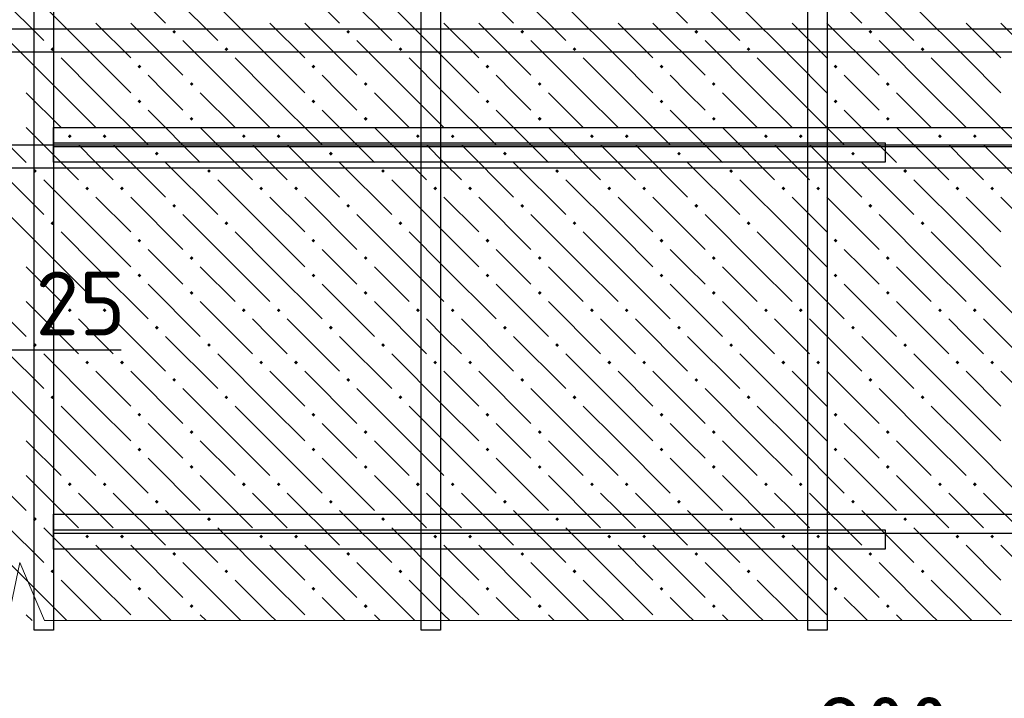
# Model space of a CAD drawing. Header units: millimetres. Extents: x 40580 to 1930067, y -240640 to 81020.
# Tile 406 of 656: x 1112635 to 1116029, y -192336 to -189997. Entities that reach past the tile are written whole.
import ezdxf

# ---------------------------------------------------------------- set-up
doc = ezdxf.new("R2010")
doc.units = ezdxf.units.MM
for name, color, linetype, lineweight in [('Standard', 7, 'Continuous', 25), ('ЖБ Перекрытие верхний уровень', 7, 'Continuous', 35), ('Примечания', 7, 'Continuous', 13), ('Ребро вкладыша арматура S1', 52, 'Continuous', 25), ('Фоновоя арматура Х1', 52, 'Continuous', 25)]:
    doc.layers.add(name, color=color, linetype=linetype, lineweight=lineweight)
doc.layers.add('Размерная выноска', color=7, linetype='Continuous')
doc.styles.add('ISOCPEUR', font='isocpeur.ttf')

msp = doc.modelspace()

# ---------------------------------------------------------------- hatches: boundary and pattern name
at = {"layer": 'ЖБ Перекрытие верхний уровень', "linetype": 'Continuous', "lineweight": -3, "transparency": 33554687}
for points in [[(1113160.9, -190038.3), (1113167.4, -190031.8), (1113173.9, -190038.3), (1113167.4, -190044.8)], [(1113760.9, -190038.3), (1113767.4, -190031.8), (1113773.9, -190038.3), (1113767.4, -190044.8)], [(1114360.9, -190038.3), (1114367.4, -190031.8), (1114373.9, -190038.3), (1114367.4, -190044.8)], [(1114960.9, -190038.3), (1114967.4, -190031.8), (1114973.9, -190038.3), (1114967.4, -190044.8)], [(1115560.9, -190038.3), (1115567.4, -190031.8), (1115573.9, -190038.3), (1115567.4, -190044.8)], [(1112740.9, -190098.3), (1112747.4, -190091.8), (1112753.9, -190098.3), (1112747.4, -190104.8)], [(1113340.9, -190098.3), (1113347.4, -190091.8), (1113353.9, -190098.3), (1113347.4, -190104.8)], [(1113940.9, -190098.3), (1113947.4, -190091.8), (1113953.9, -190098.3), (1113947.4, -190104.8)], [(1114540.9, -190098.3), (1114547.4, -190091.8), (1114553.9, -190098.3), (1114547.4, -190104.8)], [(1115140.9, -190098.3), (1115147.4, -190091.8), (1115153.9, -190098.3), (1115147.4, -190104.8)], [(1115740.9, -190098.3), (1115747.4, -190091.8), (1115753.9, -190098.3), (1115747.4, -190104.8)], [(1113040.9, -190158.3), (1113047.4, -190151.8), (1113053.9, -190158.3), (1113047.4, -190164.8)], [(1113640.9, -190158.3), (1113647.4, -190151.8), (1113653.9, -190158.3), (1113647.4, -190164.8)], [(1114240.9, -190158.3), (1114247.4, -190151.8), (1114253.9, -190158.3), (1114247.4, -190164.8)], [(1114840.9, -190158.3), (1114847.4, -190151.8), (1114853.9, -190158.3), (1114847.4, -190164.8)], [(1115440.9, -190158.3), (1115447.4, -190151.8), (1115453.9, -190158.3), (1115447.4, -190164.8)], [(1113220.9, -190218.3), (1113227.4, -190211.8), (1113233.9, -190218.3), (1113227.4, -190224.8)], [(1113820.9, -190218.3), (1113827.4, -190211.8), (1113833.9, -190218.3), (1113827.4, -190224.8)], [(1114420.9, -190218.3), (1114427.4, -190211.8), (1114433.9, -190218.3), (1114427.4, -190224.8)], [(1115020.9, -190218.3), (1115027.4, -190211.8), (1115033.9, -190218.3), (1115027.4, -190224.8)], [(1115620.9, -190218.3), (1115627.4, -190211.8), (1115633.9, -190218.3), (1115627.4, -190224.8)], [(1113040.9, -190278.3), (1113047.4, -190271.8), (1113053.9, -190278.3), (1113047.4, -190284.8)], [(1113640.9, -190278.3), (1113647.4, -190271.8), (1113653.9, -190278.3), (1113647.4, -190284.8)], [(1114240.9, -190278.3), (1114247.4, -190271.8), (1114253.9, -190278.3), (1114247.4, -190284.8)], [(1114840.9, -190278.3), (1114847.4, -190271.8), (1114853.9, -190278.3), (1114847.4, -190284.8)], [(1115440.9, -190278.3), (1115447.4, -190271.8), (1115453.9, -190278.3), (1115447.4, -190284.8)], [(1113220.9, -190338.3), (1113227.4, -190331.8), (1113233.9, -190338.3), (1113227.4, -190344.8)], [(1113820.9, -190338.3), (1113827.4, -190331.8), (1113833.9, -190338.3), (1113827.4, -190344.8)], [(1114420.9, -190338.3), (1114427.4, -190331.8), (1114433.9, -190338.3), (1114427.4, -190344.8)], [(1115020.9, -190338.3), (1115027.4, -190331.8), (1115033.9, -190338.3), (1115027.4, -190344.8)], [(1115620.9, -190338.3), (1115627.4, -190331.8), (1115633.9, -190338.3), (1115627.4, -190344.8)], [(1112800.9, -190398.3), (1112807.4, -190391.8), (1112813.9, -190398.3), (1112807.4, -190404.8)], [(1112920.9, -190398.3), (1112927.4, -190391.8), (1112933.9, -190398.3), (1112927.4, -190404.8)], [(1113400.9, -190398.3), (1113407.4, -190391.8), (1113413.9, -190398.3), (1113407.4, -190404.8)], [(1113520.9, -190398.3), (1113527.4, -190391.8), (1113533.9, -190398.3), (1113527.4, -190404.8)], [(1114000.9, -190398.3), (1114007.4, -190391.8), (1114013.9, -190398.3), (1114007.4, -190404.8)], [(1114120.9, -190398.3), (1114127.4, -190391.8), (1114133.9, -190398.3), (1114127.4, -190404.8)], [(1114600.9, -190398.3), (1114607.4, -190391.8), (1114613.9, -190398.3), (1114607.4, -190404.8)], [(1114720.9, -190398.3), (1114727.4, -190391.8), (1114733.9, -190398.3), (1114727.4, -190404.8)], [(1115200.9, -190398.3), (1115207.4, -190391.8), (1115213.9, -190398.3), (1115207.4, -190404.8)], [(1115320.9, -190398.3), (1115327.4, -190391.8), (1115333.9, -190398.3), (1115327.4, -190404.8)], [(1115800.9, -190398.3), (1115807.4, -190391.8), (1115813.9, -190398.3), (1115807.4, -190404.8)], [(1115920.9, -190398.3), (1115927.4, -190391.8), (1115933.9, -190398.3), (1115927.4, -190404.8)], [(1113100.9, -190458.3), (1113107.4, -190451.8), (1113113.9, -190458.3), (1113107.4, -190464.8)], [(1113700.9, -190458.3), (1113707.4, -190451.8), (1113713.9, -190458.3), (1113707.4, -190464.8)], [(1114300.9, -190458.3), (1114307.4, -190451.8), (1114313.9, -190458.3), (1114307.4, -190464.8)], [(1114900.9, -190458.3), (1114907.4, -190451.8), (1114913.9, -190458.3), (1114907.4, -190464.8)], [(1115500.9, -190458.3), (1115507.4, -190451.8), (1115513.9, -190458.3), (1115507.4, -190464.8)], [(1112680.9, -190518.3), (1112687.4, -190511.8), (1112693.9, -190518.3), (1112687.4, -190524.8)], [(1113280.9, -190518.3), (1113287.4, -190511.8), (1113293.9, -190518.3), (1113287.4, -190524.8)], [(1113880.9, -190518.3), (1113887.4, -190511.8), (1113893.9, -190518.3), (1113887.4, -190524.8)], [(1114480.9, -190518.3), (1114487.4, -190511.8), (1114493.9, -190518.3), (1114487.4, -190524.8)], [(1115080.9, -190518.3), (1115087.4, -190511.8), (1115093.9, -190518.3), (1115087.4, -190524.8)], [(1115680.9, -190518.3), (1115687.4, -190511.8), (1115693.9, -190518.3), (1115687.4, -190524.8)], [(1112860.9, -190578.3), (1112867.4, -190571.8), (1112873.9, -190578.3), (1112867.4, -190584.8)], [(1112980.9, -190578.3), (1112987.4, -190571.8), (1112993.9, -190578.3), (1112987.4, -190584.8)], [(1113460.9, -190578.3), (1113467.4, -190571.8), (1113473.9, -190578.3), (1113467.4, -190584.8)], [(1113580.9, -190578.3), (1113587.4, -190571.8), (1113593.9, -190578.3), (1113587.4, -190584.8)], [(1114060.9, -190578.3), (1114067.4, -190571.8), (1114073.9, -190578.3), (1114067.4, -190584.8)], [(1114180.9, -190578.3), (1114187.4, -190571.8), (1114193.9, -190578.3), (1114187.4, -190584.8)], [(1114660.9, -190578.3), (1114667.4, -190571.8), (1114673.9, -190578.3), (1114667.4, -190584.8)], [(1114780.9, -190578.3), (1114787.4, -190571.8), (1114793.9, -190578.3), (1114787.4, -190584.8)], [(1115260.9, -190578.3), (1115267.4, -190571.8), (1115273.9, -190578.3), (1115267.4, -190584.8)], [(1115380.9, -190578.3), (1115387.4, -190571.8), (1115393.9, -190578.3), (1115387.4, -190584.8)], [(1115860.9, -190578.3), (1115867.4, -190571.8), (1115873.9, -190578.3), (1115867.4, -190584.8)], [(1115980.9, -190578.3), (1115987.4, -190571.8), (1115993.9, -190578.3), (1115987.4, -190584.8)], [(1113160.9, -190638.3), (1113167.4, -190631.8), (1113173.9, -190638.3), (1113167.4, -190644.8)], [(1113760.9, -190638.3), (1113767.4, -190631.8), (1113773.9, -190638.3), (1113767.4, -190644.8)], [(1114360.9, -190638.3), (1114367.4, -190631.8), (1114373.9, -190638.3), (1114367.4, -190644.8)], [(1114960.9, -190638.3), (1114967.4, -190631.8), (1114973.9, -190638.3), (1114967.4, -190644.8)], [(1115560.9, -190638.3), (1115567.4, -190631.8), (1115573.9, -190638.3), (1115567.4, -190644.8)], [(1112740.9, -190698.3), (1112747.4, -190691.8), (1112753.9, -190698.3), (1112747.4, -190704.8)], [(1113340.9, -190698.3), (1113347.4, -190691.8), (1113353.9, -190698.3), (1113347.4, -190704.8)], [(1113940.9, -190698.3), (1113947.4, -190691.8), (1113953.9, -190698.3), (1113947.4, -190704.8)], [(1114540.9, -190698.3), (1114547.4, -190691.8), (1114553.9, -190698.3), (1114547.4, -190704.8)], [(1115140.9, -190698.3), (1115147.4, -190691.8), (1115153.9, -190698.3), (1115147.4, -190704.8)], [(1115740.9, -190698.3), (1115747.4, -190691.8), (1115753.9, -190698.3), (1115747.4, -190704.8)], [(1113040.9, -190758.3), (1113047.4, -190751.8), (1113053.9, -190758.3), (1113047.4, -190764.8)], [(1113640.9, -190758.3), (1113647.4, -190751.8), (1113653.9, -190758.3), (1113647.4, -190764.8)], [(1114240.9, -190758.3), (1114247.4, -190751.8), (1114253.9, -190758.3), (1114247.4, -190764.8)], [(1114840.9, -190758.3), (1114847.4, -190751.8), (1114853.9, -190758.3), (1114847.4, -190764.8)], [(1115440.9, -190758.3), (1115447.4, -190751.8), (1115453.9, -190758.3), (1115447.4, -190764.8)], [(1113220.9, -190818.3), (1113227.4, -190811.8), (1113233.9, -190818.3), (1113227.4, -190824.8)], [(1113820.9, -190818.3), (1113827.4, -190811.8), (1113833.9, -190818.3), (1113827.4, -190824.8)], [(1114420.9, -190818.3), (1114427.4, -190811.8), (1114433.9, -190818.3), (1114427.4, -190824.8)], [(1115020.9, -190818.3), (1115027.4, -190811.8), (1115033.9, -190818.3), (1115027.4, -190824.8)], [(1115620.9, -190818.3), (1115627.4, -190811.8), (1115633.9, -190818.3), (1115627.4, -190824.8)], [(1113040.9, -190878.3), (1113047.4, -190871.8), (1113053.9, -190878.3), (1113047.4, -190884.8)], [(1113640.9, -190878.3), (1113647.4, -190871.8), (1113653.9, -190878.3), (1113647.4, -190884.8)], [(1114240.9, -190878.3), (1114247.4, -190871.8), (1114253.9, -190878.3), (1114247.4, -190884.8)], [(1114840.9, -190878.3), (1114847.4, -190871.8), (1114853.9, -190878.3), (1114847.4, -190884.8)], [(1115440.9, -190878.3), (1115447.4, -190871.8), (1115453.9, -190878.3), (1115447.4, -190884.8)], [(1113220.9, -190938.3), (1113227.4, -190931.8), (1113233.9, -190938.3), (1113227.4, -190944.8)], [(1113820.9, -190938.3), (1113827.4, -190931.8), (1113833.9, -190938.3), (1113827.4, -190944.8)], [(1114420.9, -190938.3), (1114427.4, -190931.8), (1114433.9, -190938.3), (1114427.4, -190944.8)], [(1115020.9, -190938.3), (1115027.4, -190931.8), (1115033.9, -190938.3), (1115027.4, -190944.8)], [(1115620.9, -190938.3), (1115627.4, -190931.8), (1115633.9, -190938.3), (1115627.4, -190944.8)], [(1112800.9, -190998.3), (1112807.4, -190991.8), (1112813.9, -190998.3), (1112807.4, -191004.8)], [(1112920.9, -190998.3), (1112927.4, -190991.8), (1112933.9, -190998.3), (1112927.4, -191004.8)], [(1113400.9, -190998.3), (1113407.4, -190991.8), (1113413.9, -190998.3), (1113407.4, -191004.8)], [(1113520.9, -190998.3), (1113527.4, -190991.8), (1113533.9, -190998.3), (1113527.4, -191004.8)], [(1114000.9, -190998.3), (1114007.4, -190991.8), (1114013.9, -190998.3), (1114007.4, -191004.8)], [(1114120.9, -190998.3), (1114127.4, -190991.8), (1114133.9, -190998.3), (1114127.4, -191004.8)], [(1114600.9, -190998.3), (1114607.4, -190991.8), (1114613.9, -190998.3), (1114607.4, -191004.8)], [(1114720.9, -190998.3), (1114727.4, -190991.8), (1114733.9, -190998.3), (1114727.4, -191004.8)], [(1115200.9, -190998.3), (1115207.4, -190991.8), (1115213.9, -190998.3), (1115207.4, -191004.8)], [(1115320.9, -190998.3), (1115327.4, -190991.8), (1115333.9, -190998.3), (1115327.4, -191004.8)], [(1115800.9, -190998.3), (1115807.4, -190991.8), (1115813.9, -190998.3), (1115807.4, -191004.8)], [(1115920.9, -190998.3), (1115927.4, -190991.8), (1115933.9, -190998.3), (1115927.4, -191004.8)], [(1113100.9, -191058.3), (1113107.4, -191051.8), (1113113.9, -191058.3), (1113107.4, -191064.8)], [(1113700.9, -191058.3), (1113707.4, -191051.8), (1113713.9, -191058.3), (1113707.4, -191064.8)], [(1114300.9, -191058.3), (1114307.4, -191051.8), (1114313.9, -191058.3), (1114307.4, -191064.8)], [(1114900.9, -191058.3), (1114907.4, -191051.8), (1114913.9, -191058.3), (1114907.4, -191064.8)], [(1115500.9, -191058.3), (1115507.4, -191051.8), (1115513.9, -191058.3), (1115507.4, -191064.8)], [(1112680.9, -191118.3), (1112687.4, -191111.8), (1112693.9, -191118.3), (1112687.4, -191124.8)], [(1113280.9, -191118.3), (1113287.4, -191111.8), (1113293.9, -191118.3), (1113287.4, -191124.8)], [(1113880.9, -191118.3), (1113887.4, -191111.8), (1113893.9, -191118.3), (1113887.4, -191124.8)], [(1114480.9, -191118.3), (1114487.4, -191111.8), (1114493.9, -191118.3), (1114487.4, -191124.8)], [(1115080.9, -191118.3), (1115087.4, -191111.8), (1115093.9, -191118.3), (1115087.4, -191124.8)], [(1115680.9, -191118.3), (1115687.4, -191111.8), (1115693.9, -191118.3), (1115687.4, -191124.8)], [(1112860.9, -191178.3), (1112867.4, -191171.8), (1112873.9, -191178.3), (1112867.4, -191184.8)], [(1112980.9, -191178.3), (1112987.4, -191171.8), (1112993.9, -191178.3), (1112987.4, -191184.8)], [(1113460.9, -191178.3), (1113467.4, -191171.8), (1113473.9, -191178.3), (1113467.4, -191184.8)], [(1113580.9, -191178.3), (1113587.4, -191171.8), (1113593.9, -191178.3), (1113587.4, -191184.8)], [(1114060.9, -191178.3), (1114067.4, -191171.8), (1114073.9, -191178.3), (1114067.4, -191184.8)], [(1114180.9, -191178.3), (1114187.4, -191171.8), (1114193.9, -191178.3), (1114187.4, -191184.8)], [(1114660.9, -191178.3), (1114667.4, -191171.8), (1114673.9, -191178.3), (1114667.4, -191184.8)], [(1114780.9, -191178.3), (1114787.4, -191171.8), (1114793.9, -191178.3), (1114787.4, -191184.8)], [(1115260.9, -191178.3), (1115267.4, -191171.8), (1115273.9, -191178.3), (1115267.4, -191184.8)], [(1115380.9, -191178.3), (1115387.4, -191171.8), (1115393.9, -191178.3), (1115387.4, -191184.8)], [(1115860.9, -191178.3), (1115867.4, -191171.8), (1115873.9, -191178.3), (1115867.4, -191184.8)], [(1115980.9, -191178.3), (1115987.4, -191171.8), (1115993.9, -191178.3), (1115987.4, -191184.8)], [(1113160.9, -191238.3), (1113167.4, -191231.8), (1113173.9, -191238.3), (1113167.4, -191244.8)], [(1113760.9, -191238.3), (1113767.4, -191231.8), (1113773.9, -191238.3), (1113767.4, -191244.8)], [(1114360.9, -191238.3), (1114367.4, -191231.8), (1114373.9, -191238.3), (1114367.4, -191244.8)], [(1114960.9, -191238.3), (1114967.4, -191231.8), (1114973.9, -191238.3), (1114967.4, -191244.8)], [(1115560.9, -191238.3), (1115567.4, -191231.8), (1115573.9, -191238.3), (1115567.4, -191244.8)], [(1112740.9, -191298.3), (1112747.4, -191291.8), (1112753.9, -191298.3), (1112747.4, -191304.8)], [(1113340.9, -191298.3), (1113347.4, -191291.8), (1113353.9, -191298.3), (1113347.4, -191304.8)], [(1113940.9, -191298.3), (1113947.4, -191291.8), (1113953.9, -191298.3), (1113947.4, -191304.8)], [(1114540.9, -191298.3), (1114547.4, -191291.8), (1114553.9, -191298.3), (1114547.4, -191304.8)], [(1115140.9, -191298.3), (1115147.4, -191291.8), (1115153.9, -191298.3), (1115147.4, -191304.8)], [(1115740.9, -191298.3), (1115747.4, -191291.8), (1115753.9, -191298.3), (1115747.4, -191304.8)], [(1113040.9, -191358.3), (1113047.4, -191351.8), (1113053.9, -191358.3), (1113047.4, -191364.8)], [(1113640.9, -191358.3), (1113647.4, -191351.8), (1113653.9, -191358.3), (1113647.4, -191364.8)], [(1114240.9, -191358.3), (1114247.4, -191351.8), (1114253.9, -191358.3), (1114247.4, -191364.8)], [(1114840.9, -191358.3), (1114847.4, -191351.8), (1114853.9, -191358.3), (1114847.4, -191364.8)], [(1115440.9, -191358.3), (1115447.4, -191351.8), (1115453.9, -191358.3), (1115447.4, -191364.8)], [(1113220.9, -191418.3), (1113227.4, -191411.8), (1113233.9, -191418.3), (1113227.4, -191424.8)], [(1113820.9, -191418.3), (1113827.4, -191411.8), (1113833.9, -191418.3), (1113827.4, -191424.8)], [(1114420.9, -191418.3), (1114427.4, -191411.8), (1114433.9, -191418.3), (1114427.4, -191424.8)], [(1115020.9, -191418.3), (1115027.4, -191411.8), (1115033.9, -191418.3), (1115027.4, -191424.8)], [(1115620.9, -191418.3), (1115627.4, -191411.8), (1115633.9, -191418.3), (1115627.4, -191424.8)], [(1113040.9, -191478.3), (1113047.4, -191471.8), (1113053.9, -191478.3), (1113047.4, -191484.8)], [(1113640.9, -191478.3), (1113647.4, -191471.8), (1113653.9, -191478.3), (1113647.4, -191484.8)], [(1114240.9, -191478.3), (1114247.4, -191471.8), (1114253.9, -191478.3), (1114247.4, -191484.8)], [(1114840.9, -191478.3), (1114847.4, -191471.8), (1114853.9, -191478.3), (1114847.4, -191484.8)], [(1115440.9, -191478.3), (1115447.4, -191471.8), (1115453.9, -191478.3), (1115447.4, -191484.8)], [(1113220.9, -191538.3), (1113227.4, -191531.8), (1113233.9, -191538.3), (1113227.4, -191544.8)], [(1113820.9, -191538.3), (1113827.4, -191531.8), (1113833.9, -191538.3), (1113827.4, -191544.8)], [(1114420.9, -191538.3), (1114427.4, -191531.8), (1114433.9, -191538.3), (1114427.4, -191544.8)], [(1115020.9, -191538.3), (1115027.4, -191531.8), (1115033.9, -191538.3), (1115027.4, -191544.8)], [(1115620.9, -191538.3), (1115627.4, -191531.8), (1115633.9, -191538.3), (1115627.4, -191544.8)], [(1112800.9, -191598.3), (1112807.4, -191591.8), (1112813.9, -191598.3), (1112807.4, -191604.8)], [(1112920.9, -191598.3), (1112927.4, -191591.8), (1112933.9, -191598.3), (1112927.4, -191604.8)], [(1113400.9, -191598.3), (1113407.4, -191591.8), (1113413.9, -191598.3), (1113407.4, -191604.8)], [(1113520.9, -191598.3), (1113527.4, -191591.8), (1113533.9, -191598.3), (1113527.4, -191604.8)], [(1114000.9, -191598.3), (1114007.4, -191591.8), (1114013.9, -191598.3), (1114007.4, -191604.8)], [(1114120.9, -191598.3), (1114127.4, -191591.8), (1114133.9, -191598.3), (1114127.4, -191604.8)], [(1114600.9, -191598.3), (1114607.4, -191591.8), (1114613.9, -191598.3), (1114607.4, -191604.8)], [(1114720.9, -191598.3), (1114727.4, -191591.8), (1114733.9, -191598.3), (1114727.4, -191604.8)], [(1115200.9, -191598.3), (1115207.4, -191591.8), (1115213.9, -191598.3), (1115207.4, -191604.8)], [(1115320.9, -191598.3), (1115327.4, -191591.8), (1115333.9, -191598.3), (1115327.4, -191604.8)], [(1115800.9, -191598.3), (1115807.4, -191591.8), (1115813.9, -191598.3), (1115807.4, -191604.8)], [(1115920.9, -191598.3), (1115927.4, -191591.8), (1115933.9, -191598.3), (1115927.4, -191604.8)], [(1113100.9, -191658.3), (1113107.4, -191651.8), (1113113.9, -191658.3), (1113107.4, -191664.8)], [(1113700.9, -191658.3), (1113707.4, -191651.8), (1113713.9, -191658.3), (1113707.4, -191664.8)], [(1114300.9, -191658.3), (1114307.4, -191651.8), (1114313.9, -191658.3), (1114307.4, -191664.8)], [(1114900.9, -191658.3), (1114907.4, -191651.8), (1114913.9, -191658.3), (1114907.4, -191664.8)], [(1115500.9, -191658.3), (1115507.4, -191651.8), (1115513.9, -191658.3), (1115507.4, -191664.8)], [(1112680.9, -191718.3), (1112687.4, -191711.8), (1112693.9, -191718.3), (1112687.4, -191724.8)], [(1113280.9, -191718.3), (1113287.4, -191711.8), (1113293.9, -191718.3), (1113287.4, -191724.8)], [(1113880.9, -191718.3), (1113887.4, -191711.8), (1113893.9, -191718.3), (1113887.4, -191724.8)], [(1114480.9, -191718.3), (1114487.4, -191711.8), (1114493.9, -191718.3), (1114487.4, -191724.8)], [(1115080.9, -191718.3), (1115087.4, -191711.8), (1115093.9, -191718.3), (1115087.4, -191724.8)], [(1115680.9, -191718.3), (1115687.4, -191711.8), (1115693.9, -191718.3), (1115687.4, -191724.8)], [(1112860.9, -191778.3), (1112867.4, -191771.8), (1112873.9, -191778.3), (1112867.4, -191784.8)], [(1112980.9, -191778.3), (1112987.4, -191771.8), (1112993.9, -191778.3), (1112987.4, -191784.8)], [(1113460.9, -191778.3), (1113467.4, -191771.8), (1113473.9, -191778.3), (1113467.4, -191784.8)], [(1113580.9, -191778.3), (1113587.4, -191771.8), (1113593.9, -191778.3), (1113587.4, -191784.8)], [(1114060.9, -191778.3), (1114067.4, -191771.8), (1114073.9, -191778.3), (1114067.4, -191784.8)], [(1114180.9, -191778.3), (1114187.4, -191771.8), (1114193.9, -191778.3), (1114187.4, -191784.8)], [(1114660.9, -191778.3), (1114667.4, -191771.8), (1114673.9, -191778.3), (1114667.4, -191784.8)], [(1114780.9, -191778.3), (1114787.4, -191771.8), (1114793.9, -191778.3), (1114787.4, -191784.8)], [(1115260.9, -191778.3), (1115267.4, -191771.8), (1115273.9, -191778.3), (1115267.4, -191784.8)], [(1115380.9, -191778.3), (1115387.4, -191771.8), (1115393.9, -191778.3), (1115387.4, -191784.8)], [(1115860.9, -191778.3), (1115867.4, -191771.8), (1115873.9, -191778.3), (1115867.4, -191784.8)], [(1115980.9, -191778.3), (1115987.4, -191771.8), (1115993.9, -191778.3), (1115987.4, -191784.8)], [(1113160.9, -191838.3), (1113167.4, -191831.8), (1113173.9, -191838.3), (1113167.4, -191844.8)], [(1113760.9, -191838.3), (1113767.4, -191831.8), (1113773.9, -191838.3), (1113767.4, -191844.8)], [(1114360.9, -191838.3), (1114367.4, -191831.8), (1114373.9, -191838.3), (1114367.4, -191844.8)], [(1114960.9, -191838.3), (1114967.4, -191831.8), (1114973.9, -191838.3), (1114967.4, -191844.8)], [(1115560.9, -191838.3), (1115567.4, -191831.8), (1115573.9, -191838.3), (1115567.4, -191844.8)], [(1112740.9, -191898.3), (1112747.4, -191891.8), (1112753.9, -191898.3), (1112747.4, -191904.8)], [(1113340.9, -191898.3), (1113347.4, -191891.8), (1113353.9, -191898.3), (1113347.4, -191904.8)], [(1113940.9, -191898.3), (1113947.4, -191891.8), (1113953.9, -191898.3), (1113947.4, -191904.8)], [(1114540.9, -191898.3), (1114547.4, -191891.8), (1114553.9, -191898.3), (1114547.4, -191904.8)], [(1115140.9, -191898.3), (1115147.4, -191891.8), (1115153.9, -191898.3), (1115147.4, -191904.8)], [(1115740.9, -191898.3), (1115747.4, -191891.8), (1115753.9, -191898.3), (1115747.4, -191904.8)], [(1113040.9, -191958.3), (1113047.4, -191951.8), (1113053.9, -191958.3), (1113047.4, -191964.8)], [(1113640.9, -191958.3), (1113647.4, -191951.8), (1113653.9, -191958.3), (1113647.4, -191964.8)], [(1114240.9, -191958.3), (1114247.4, -191951.8), (1114253.9, -191958.3), (1114247.4, -191964.8)], [(1114840.9, -191958.3), (1114847.4, -191951.8), (1114853.9, -191958.3), (1114847.4, -191964.8)], [(1115440.9, -191958.3), (1115447.4, -191951.8), (1115453.9, -191958.3), (1115447.4, -191964.8)], [(1113220.9, -192018.3), (1113227.4, -192011.8), (1113233.9, -192018.3), (1113227.4, -192024.8)], [(1113820.9, -192018.3), (1113827.4, -192011.8), (1113833.9, -192018.3), (1113827.4, -192024.8)], [(1114420.9, -192018.3), (1114427.4, -192011.8), (1114433.9, -192018.3), (1114427.4, -192024.8)], [(1115020.9, -192018.3), (1115027.4, -192011.8), (1115033.9, -192018.3), (1115027.4, -192024.8)], [(1115620.9, -192018.3), (1115627.4, -192011.8), (1115633.9, -192018.3), (1115627.4, -192024.8)]]:
    msp.add_hatch(color=7, dxfattribs=at).paths.add_polyline_path(points, flags=16)

# ---------------------------------------------------------------- linework, layer by layer
at = {"color": 38, "linetype": 'Continuous', "lineweight": 25, "true_color": 0x5f1e0f, "transparency": 33554687}
for points in [[(1112751.8, -190421.6), (1115618.4, -190421.6), (1115618.4, -190488.2), (1112751.8, -190488.2), (1112751.8, -190421.6)], [(1112751.8, -191754.9), (1115618.4, -191754.9), (1115618.4, -191821.6), (1112751.8, -191821.6), (1112751.8, -191754.9)]]:
    msp.add_lwpolyline(points, dxfattribs=at)
at = {"layer": 'Standard', "color": 7, "linetype": 'Continuous', "lineweight": -3, "transparency": 33554687}
msp.add_line((1112585.1, -191134.9), (1112660.1, -191134.9), dxfattribs=at)
at = {"layer": 'ЖБ Перекрытие верхний уровень', "color": 9, "linetype": 'Continuous', "lineweight": -3, "true_color": 0xc7c7c7, "transparency": 33554687}
for p, q in [((1112957.4, -189828.3), (1113137.4, -190008.3)), ((1113557.4, -189828.3), (1113737.4, -190008.3)), ((1114157.4, -189828.3), (1114337.4, -190008.3)), ((1114757.4, -189828.3), (1114937.4, -190008.3)), ((1115357.4, -189828.3), (1115537.4, -190008.3)), ((1112537.4, -189888.3), (1112717.4, -190068.3)), ((1113137.4, -189888.3), (1113317.4, -190068.3)), ((1113737.4, -189888.3), (1113917.4, -190068.3)), ((1114337.4, -189888.3), (1114517.4, -190068.3)), ((1114937.4, -189888.3), (1115117.4, -190068.3)), ((1115537.4, -189888.3), (1115717.4, -190068.3)), ((1112897.4, -190128.3), (1112717.4, -189948.3)), ((1113497.4, -190128.3), (1113317.4, -189948.3)), ((1114097.4, -190128.3), (1113917.4, -189948.3)), ((1114697.4, -190128.3), (1114517.4, -189948.3)), ((1115297.4, -190128.3), (1115117.4, -189948.3)), ((1115897.4, -190128.3), (1115717.4, -189948.3)), ((1112897.4, -190008.3), (1113017.4, -190128.3)), ((1113017.4, -190008.3), (1113197.4, -190188.3)), ((1113497.4, -190008.3), (1113617.4, -190128.3)), ((1113617.4, -190008.3), (1113797.4, -190188.3)), ((1114097.4, -190008.3), (1114217.4, -190128.3)), ((1114217.4, -190008.3), (1114397.4, -190188.3)), ((1114697.4, -190008.3), (1114817.4, -190128.3)), ((1114817.4, -190008.3), (1114997.4, -190188.3)), ((1115297.4, -190008.3), (1115417.4, -190128.3)), ((1115417.4, -190008.3), (1115597.4, -190188.3)), ((1115897.4, -190008.3), (1116017.4, -190128.3)), ((1116017.4, -190008.3), (1116197.4, -190188.3)), ((1112777.4, -190248.3), (1112597.4, -190068.3)), ((1113377.4, -190248.3), (1113197.4, -190068.3)), ((1113977.4, -190248.3), (1113797.4, -190068.3)), ((1114577.4, -190248.3), (1114397.4, -190068.3)), ((1115177.4, -190248.3), (1114997.4, -190068.3)), ((1115777.4, -190248.3), (1115597.4, -190068.3)), ((1112777.4, -190128.3), (1112897.4, -190248.3)), ((1112897.4, -190128.3), (1113017.4, -190248.3)), ((1113377.4, -190128.3), (1113497.4, -190248.3)), ((1113497.4, -190128.3), (1113617.4, -190248.3)), ((1113977.4, -190128.3), (1114097.4, -190248.3)), ((1114097.4, -190128.3), (1114217.4, -190248.3)), ((1114577.4, -190128.3), (1114697.4, -190248.3)), ((1114697.4, -190128.3), (1114817.4, -190248.3)), ((1115177.4, -190128.3), (1115297.4, -190248.3)), ((1115297.4, -190128.3), (1115417.4, -190248.3)), ((1115777.4, -190128.3), (1115897.4, -190248.3)), ((1115897.4, -190128.3), (1116017.4, -190248.3)), ((1113137.4, -190248.3), (1113077.4, -190188.3)), ((1113737.4, -190248.3), (1113677.4, -190188.3)), ((1114337.4, -190248.3), (1114277.4, -190188.3)), ((1114937.4, -190248.3), (1114877.4, -190188.3)), ((1115537.4, -190248.3), (1115477.4, -190188.3)), ((1112657.4, -190248.3), (1112777.4, -190368.3)), ((1112777.4, -190248.3), (1112897.4, -190368.3)), ((1112897.4, -190248.3), (1113077.4, -190428.3)), ((1113197.4, -190308.3), (1113137.4, -190248.3)), ((1113257.4, -190248.3), (1113377.4, -190368.3)), ((1113377.4, -190248.3), (1113497.4, -190368.3)), ((1113497.4, -190248.3), (1113677.4, -190428.3)), ((1113797.4, -190308.3), (1113737.4, -190248.3)), ((1113857.4, -190248.3), (1113977.4, -190368.3)), ((1113977.4, -190248.3), (1114097.4, -190368.3)), ((1114097.4, -190248.3), (1114277.4, -190428.3)), ((1114397.4, -190308.3), (1114337.4, -190248.3)), ((1114457.4, -190248.3), (1114577.4, -190368.3)), ((1114577.4, -190248.3), (1114697.4, -190368.3)), ((1114697.4, -190248.3), (1114877.4, -190428.3)), ((1114997.4, -190308.3), (1114937.4, -190248.3)), ((1115057.4, -190248.3), (1115177.4, -190368.3)), ((1115177.4, -190248.3), (1115297.4, -190368.3)), ((1115297.4, -190248.3), (1115477.4, -190428.3)), ((1115597.4, -190308.3), (1115537.4, -190248.3)), ((1115657.4, -190248.3), (1115777.4, -190368.3)), ((1115777.4, -190248.3), (1115897.4, -190368.3)), ((1115897.4, -190248.3), (1116077.4, -190428.3)), ((1112477.4, -190308.3), (1112657.4, -190488.3)), ((1113077.4, -190308.3), (1113257.4, -190488.3)), ((1113677.4, -190308.3), (1113857.4, -190488.3)), ((1114277.4, -190308.3), (1114457.4, -190488.3)), ((1114877.4, -190308.3), (1115057.4, -190488.3)), ((1115477.4, -190308.3), (1115657.4, -190488.3)), ((1112657.4, -190368.3), (1112837.4, -190548.3)), ((1113257.4, -190368.3), (1113437.4, -190548.3)), ((1113857.4, -190368.3), (1114037.4, -190548.3)), ((1114457.4, -190368.3), (1114637.4, -190548.3)), ((1115057.4, -190368.3), (1115237.4, -190548.3)), ((1115657.4, -190368.3), (1115837.4, -190548.3)), ((1112897.4, -190488.3), (1112837.4, -190428.3)), ((1112957.4, -190428.3), (1113137.4, -190608.3)), ((1113497.4, -190488.3), (1113437.4, -190428.3)), ((1113557.4, -190428.3), (1113737.4, -190608.3)), ((1114097.4, -190488.3), (1114037.4, -190428.3)), ((1114157.4, -190428.3), (1114337.4, -190608.3)), ((1114697.4, -190488.3), (1114637.4, -190428.3)), ((1114757.4, -190428.3), (1114937.4, -190608.3)), ((1115297.4, -190488.3), (1115237.4, -190428.3)), ((1115357.4, -190428.3), (1115537.4, -190608.3)), ((1115897.4, -190488.3), (1115837.4, -190428.3)), ((1115957.4, -190428.3), (1116137.4, -190608.3)), ((1112537.4, -190488.3), (1112717.4, -190668.3)), ((1112957.4, -190548.3), (1112897.4, -190488.3)), ((1113137.4, -190488.3), (1113317.4, -190668.3)), ((1113557.4, -190548.3), (1113497.4, -190488.3)), ((1113737.4, -190488.3), (1113917.4, -190668.3)), ((1114157.4, -190548.3), (1114097.4, -190488.3)), ((1114337.4, -190488.3), (1114517.4, -190668.3)), ((1114757.4, -190548.3), (1114697.4, -190488.3)), ((1114937.4, -190488.3), (1115117.4, -190668.3)), ((1115357.4, -190548.3), (1115297.4, -190488.3)), ((1115537.4, -190488.3), (1115717.4, -190668.3)), ((1115957.4, -190548.3), (1115897.4, -190488.3)), ((1112897.4, -190728.3), (1112717.4, -190548.3)), ((1113497.4, -190728.3), (1113317.4, -190548.3)), ((1114097.4, -190728.3), (1113917.4, -190548.3)), ((1114697.4, -190728.3), (1114517.4, -190548.3)), ((1115297.4, -190728.3), (1115117.4, -190548.3)), ((1115897.4, -190728.3), (1115717.4, -190548.3)), ((1112897.4, -190608.3), (1113017.4, -190728.3)), ((1113017.4, -190608.3), (1113197.4, -190788.3)), ((1113497.4, -190608.3), (1113617.4, -190728.3)), ((1113617.4, -190608.3), (1113797.4, -190788.3)), ((1114097.4, -190608.3), (1114217.4, -190728.3)), ((1114217.4, -190608.3), (1114397.4, -190788.3)), ((1114697.4, -190608.3), (1114817.4, -190728.3)), ((1114817.4, -190608.3), (1114997.4, -190788.3)), ((1115297.4, -190608.3), (1115417.4, -190728.3)), ((1115417.4, -190608.3), (1115597.4, -190788.3)), ((1115897.4, -190608.3), (1116017.4, -190728.3)), ((1116017.4, -190608.3), (1116197.4, -190788.3)), ((1112777.4, -190848.3), (1112597.4, -190668.3)), ((1113377.4, -190848.3), (1113197.4, -190668.3)), ((1113977.4, -190848.3), (1113797.4, -190668.3)), ((1114577.4, -190848.3), (1114397.4, -190668.3)), ((1115177.4, -190848.3), (1114997.4, -190668.3)), ((1115777.4, -190848.3), (1115597.4, -190668.3)), ((1112777.4, -190728.3), (1112897.4, -190848.3)), ((1112897.4, -190728.3), (1113017.4, -190848.3)), ((1113377.4, -190728.3), (1113497.4, -190848.3)), ((1113497.4, -190728.3), (1113617.4, -190848.3)), ((1113977.4, -190728.3), (1114097.4, -190848.3)), ((1114097.4, -190728.3), (1114217.4, -190848.3)), ((1114577.4, -190728.3), (1114697.4, -190848.3)), ((1114697.4, -190728.3), (1114817.4, -190848.3)), ((1115177.4, -190728.3), (1115297.4, -190848.3)), ((1115297.4, -190728.3), (1115417.4, -190848.3)), ((1115777.4, -190728.3), (1115897.4, -190848.3)), ((1115897.4, -190728.3), (1116017.4, -190848.3)), ((1113137.4, -190848.3), (1113077.4, -190788.3)), ((1113737.4, -190848.3), (1113677.4, -190788.3)), ((1114337.4, -190848.3), (1114277.4, -190788.3)), ((1114937.4, -190848.3), (1114877.4, -190788.3)), ((1115537.4, -190848.3), (1115477.4, -190788.3)), ((1112657.4, -190848.3), (1112777.4, -190968.3)), ((1112777.4, -190848.3), (1112897.4, -190968.3)), ((1112897.4, -190848.3), (1113077.4, -191028.3)), ((1113197.4, -190908.3), (1113137.4, -190848.3)), ((1113257.4, -190848.3), (1113377.4, -190968.3)), ((1113377.4, -190848.3), (1113497.4, -190968.3)), ((1113497.4, -190848.3), (1113677.4, -191028.3)), ((1113797.4, -190908.3), (1113737.4, -190848.3)), ((1113857.4, -190848.3), (1113977.4, -190968.3)), ((1113977.4, -190848.3), (1114097.4, -190968.3)), ((1114097.4, -190848.3), (1114277.4, -191028.3)), ((1114397.4, -190908.3), (1114337.4, -190848.3)), ((1114457.4, -190848.3), (1114577.4, -190968.3)), ((1114577.4, -190848.3), (1114697.4, -190968.3)), ((1114697.4, -190848.3), (1114877.4, -191028.3)), ((1114997.4, -190908.3), (1114937.4, -190848.3)), ((1115057.4, -190848.3), (1115177.4, -190968.3)), ((1115177.4, -190848.3), (1115297.4, -190968.3)), ((1115297.4, -190848.3), (1115477.4, -191028.3)), ((1115597.4, -190908.3), (1115537.4, -190848.3)), ((1115657.4, -190848.3), (1115777.4, -190968.3)), ((1115777.4, -190848.3), (1115897.4, -190968.3)), ((1115897.4, -190848.3), (1116077.4, -191028.3)), ((1113077.4, -190908.3), (1113257.4, -191088.3)), ((1113677.4, -190908.3), (1113857.4, -191088.3)), ((1114277.4, -190908.3), (1114457.4, -191088.3)), ((1114877.4, -190908.3), (1115057.4, -191088.3)), ((1115477.4, -190908.3), (1115657.4, -191088.3)), ((1112657.4, -190968.3), (1112837.4, -191148.3)), ((1113257.4, -190968.3), (1113437.4, -191148.3)), ((1113857.4, -190968.3), (1114037.4, -191148.3)), ((1114457.4, -190968.3), (1114637.4, -191148.3)), ((1115057.4, -190968.3), (1115237.4, -191148.3)), ((1115657.4, -190968.3), (1115837.4, -191148.3)), ((1112585.1, -191016), (1112657.4, -191088.3)), ((1112897.4, -191088.3), (1112837.4, -191028.3)), ((1112957.4, -191028.3), (1113137.4, -191208.3)), ((1113497.4, -191088.3), (1113437.4, -191028.3)), ((1113557.4, -191028.3), (1113737.4, -191208.3)), ((1114097.4, -191088.3), (1114037.4, -191028.3)), ((1114157.4, -191028.3), (1114337.4, -191208.3)), ((1114697.4, -191088.3), (1114637.4, -191028.3)), ((1114757.4, -191028.3), (1114937.4, -191208.3)), ((1115297.4, -191088.3), (1115237.4, -191028.3)), ((1115357.4, -191028.3), (1115537.4, -191208.3)), ((1115897.4, -191088.3), (1115837.4, -191028.3)), ((1115957.4, -191028.3), (1116137.4, -191208.3)), ((1112957.4, -191148.3), (1112897.4, -191088.3)), ((1113137.4, -191088.3), (1113317.4, -191268.3)), ((1113557.4, -191148.3), (1113497.4, -191088.3)), ((1113737.4, -191088.3), (1113917.4, -191268.3)), ((1114157.4, -191148.3), (1114097.4, -191088.3)), ((1114337.4, -191088.3), (1114517.4, -191268.3)), ((1114757.4, -191148.3), (1114697.4, -191088.3)), ((1114937.4, -191088.3), (1115117.4, -191268.3)), ((1115357.4, -191148.3), (1115297.4, -191088.3)), ((1115537.4, -191088.3), (1115717.4, -191268.3)), ((1115957.4, -191148.3), (1115897.4, -191088.3)), ((1112585.1, -191136), (1112717.4, -191268.3)), ((1112897.4, -191328.3), (1112717.4, -191148.3)), ((1113497.4, -191328.3), (1113317.4, -191148.3)), ((1114097.4, -191328.3), (1113917.4, -191148.3)), ((1114697.4, -191328.3), (1114517.4, -191148.3)), ((1115297.4, -191328.3), (1115117.4, -191148.3)), ((1115897.4, -191328.3), (1115717.4, -191148.3)), ((1112897.4, -191208.3), (1113017.4, -191328.3)), ((1113017.4, -191208.3), (1113197.4, -191388.3)), ((1113497.4, -191208.3), (1113617.4, -191328.3)), ((1113617.4, -191208.3), (1113797.4, -191388.3)), ((1114097.4, -191208.3), (1114217.4, -191328.3)), ((1114217.4, -191208.3), (1114397.4, -191388.3)), ((1114697.4, -191208.3), (1114817.4, -191328.3)), ((1114817.4, -191208.3), (1114997.4, -191388.3)), ((1115297.4, -191208.3), (1115417.4, -191328.3)), ((1115417.4, -191208.3), (1115597.4, -191388.3)), ((1115897.4, -191208.3), (1116017.4, -191328.3)), ((1116017.4, -191208.3), (1116197.4, -191388.3)), ((1112777.4, -191448.3), (1112597.4, -191268.3)), ((1113377.4, -191448.3), (1113197.4, -191268.3)), ((1113977.4, -191448.3), (1113797.4, -191268.3)), ((1114577.4, -191448.3), (1114397.4, -191268.3)), ((1115177.4, -191448.3), (1114997.4, -191268.3)), ((1115777.4, -191448.3), (1115597.4, -191268.3)), ((1112777.4, -191328.3), (1112897.4, -191448.3)), ((1112897.4, -191328.3), (1113017.4, -191448.3)), ((1113377.4, -191328.3), (1113497.4, -191448.3)), ((1113497.4, -191328.3), (1113617.4, -191448.3)), ((1113977.4, -191328.3), (1114097.4, -191448.3)), ((1114097.4, -191328.3), (1114217.4, -191448.3)), ((1114577.4, -191328.3), (1114697.4, -191448.3)), ((1114697.4, -191328.3), (1114817.4, -191448.3)), ((1115177.4, -191328.3), (1115297.4, -191448.3)), ((1115297.4, -191328.3), (1115417.4, -191448.3)), ((1115777.4, -191328.3), (1115897.4, -191448.3)), ((1115897.4, -191328.3), (1116017.4, -191448.3)), ((1113137.4, -191448.3), (1113077.4, -191388.3)), ((1113737.4, -191448.3), (1113677.4, -191388.3)), ((1114337.4, -191448.3), (1114277.4, -191388.3)), ((1114937.4, -191448.3), (1114877.4, -191388.3)), ((1115537.4, -191448.3), (1115477.4, -191388.3)), ((1112657.4, -191448.3), (1112777.4, -191568.3)), ((1112777.4, -191448.3), (1112897.4, -191568.3)), ((1112897.4, -191448.3), (1113077.4, -191628.3)), ((1113197.4, -191508.3), (1113137.4, -191448.3)), ((1113257.4, -191448.3), (1113377.4, -191568.3)), ((1113377.4, -191448.3), (1113497.4, -191568.3)), ((1113497.4, -191448.3), (1113677.4, -191628.3)), ((1113797.4, -191508.3), (1113737.4, -191448.3)), ((1113857.4, -191448.3), (1113977.4, -191568.3)), ((1113977.4, -191448.3), (1114097.4, -191568.3)), ((1114097.4, -191448.3), (1114277.4, -191628.3)), ((1114397.4, -191508.3), (1114337.4, -191448.3)), ((1114457.4, -191448.3), (1114577.4, -191568.3)), ((1114577.4, -191448.3), (1114697.4, -191568.3)), ((1114697.4, -191448.3), (1114877.4, -191628.3)), ((1114997.4, -191508.3), (1114937.4, -191448.3)), ((1115057.4, -191448.3), (1115177.4, -191568.3)), ((1115177.4, -191448.3), (1115297.4, -191568.3)), ((1115297.4, -191448.3), (1115477.4, -191628.3)), ((1115597.4, -191508.3), (1115537.4, -191448.3)), ((1115657.4, -191448.3), (1115777.4, -191568.3)), ((1115777.4, -191448.3), (1115897.4, -191568.3)), ((1115897.4, -191448.3), (1116077.4, -191628.3)), ((1113077.4, -191508.3), (1113257.4, -191688.3)), ((1113677.4, -191508.3), (1113857.4, -191688.3)), ((1114277.4, -191508.3), (1114457.4, -191688.3)), ((1114877.4, -191508.3), (1115057.4, -191688.3)), ((1115477.4, -191508.3), (1115657.4, -191688.3)), ((1112657.4, -191568.3), (1112837.4, -191748.3)), ((1113257.4, -191568.3), (1113437.4, -191748.3)), ((1113857.4, -191568.3), (1114037.4, -191748.3)), ((1114457.4, -191568.3), (1114637.4, -191748.3)), ((1115057.4, -191568.3), (1115237.4, -191748.3)), ((1115657.4, -191568.3), (1115837.4, -191748.3)), ((1112585.1, -191616), (1112657.4, -191688.3)), ((1112897.4, -191688.3), (1112837.4, -191628.3)), ((1112957.4, -191628.3), (1113137.4, -191808.3)), ((1113497.4, -191688.3), (1113437.4, -191628.3)), ((1113557.4, -191628.3), (1113737.4, -191808.3)), ((1114097.4, -191688.3), (1114037.4, -191628.3)), ((1114157.4, -191628.3), (1114337.4, -191808.3)), ((1114697.4, -191688.3), (1114637.4, -191628.3)), ((1114757.4, -191628.3), (1114937.4, -191808.3)), ((1115297.4, -191688.3), (1115237.4, -191628.3)), ((1115357.4, -191628.3), (1115537.4, -191808.3)), ((1115897.4, -191688.3), (1115837.4, -191628.3)), ((1115957.4, -191628.3), (1116137.4, -191808.3)), ((1112957.4, -191748.3), (1112897.4, -191688.3)), ((1113137.4, -191688.3), (1113317.4, -191868.3)), ((1113557.4, -191748.3), (1113497.4, -191688.3)), ((1113737.4, -191688.3), (1113917.4, -191868.3)), ((1114157.4, -191748.3), (1114097.4, -191688.3)), ((1114337.4, -191688.3), (1114517.4, -191868.3)), ((1114757.4, -191748.3), (1114697.4, -191688.3)), ((1114937.4, -191688.3), (1115117.4, -191868.3)), ((1115357.4, -191748.3), (1115297.4, -191688.3)), ((1115537.4, -191688.3), (1115717.4, -191868.3)), ((1115957.4, -191748.3), (1115897.4, -191688.3)), ((1112585.1, -191736), (1112717.4, -191868.3)), ((1112897.4, -191928.3), (1112717.4, -191748.3)), ((1113497.4, -191928.3), (1113317.4, -191748.3)), ((1114097.4, -191928.3), (1113917.4, -191748.3)), ((1114697.4, -191928.3), (1114517.4, -191748.3)), ((1115297.4, -191928.3), (1115117.4, -191748.3)), ((1115897.4, -191928.3), (1115717.4, -191748.3)), ((1112897.4, -191808.3), (1113017.4, -191928.3)), ((1113017.4, -191808.3), (1113197.4, -191988.3)), ((1113497.4, -191808.3), (1113617.4, -191928.3)), ((1113617.4, -191808.3), (1113797.4, -191988.3)), ((1114097.4, -191808.3), (1114217.4, -191928.3)), ((1114217.4, -191808.3), (1114397.4, -191988.3)), ((1114697.4, -191808.3), (1114817.4, -191928.3)), ((1114817.4, -191808.3), (1114997.4, -191988.3)), ((1115297.4, -191808.3), (1115417.4, -191928.3)), ((1115417.4, -191808.3), (1115597.4, -191988.3)), ((1115897.4, -191808.3), (1116017.4, -191928.3)), ((1116017.4, -191808.3), (1116197.4, -191988.3)), ((1112777.4, -192048.3), (1112597.4, -191868.3)), ((1113377.4, -192048.3), (1113197.4, -191868.3)), ((1113977.4, -192048.3), (1113797.4, -191868.3)), ((1114577.4, -192048.3), (1114397.4, -191868.3)), ((1115177.4, -192048.3), (1114997.4, -191868.3)), ((1115777.4, -192048.3), (1115597.4, -191868.3)), ((1112777.4, -191928.3), (1112897.4, -192048.3)), ((1112897.4, -191928.3), (1113017.4, -192048.3)), ((1113377.4, -191928.3), (1113497.4, -192048.3)), ((1113497.4, -191928.3), (1113617.4, -192048.3)), ((1113977.4, -191928.3), (1114097.4, -192048.3)), ((1114097.4, -191928.3), (1114217.4, -192048.3)), ((1114577.4, -191928.3), (1114697.4, -192048.3)), ((1114697.4, -191928.3), (1114817.4, -192048.3)), ((1115177.4, -191928.3), (1115297.4, -192048.3)), ((1115297.4, -191928.3), (1115417.4, -192048.3)), ((1115777.4, -191928.3), (1115897.4, -192048.3)), ((1115897.4, -191928.3), (1116017.4, -192048.3)), ((1113137.4, -192048.3), (1113077.4, -191988.3)), ((1113737.4, -192048.3), (1113677.4, -191988.3)), ((1114337.4, -192048.3), (1114277.4, -191988.3)), ((1114937.4, -192048.3), (1114877.4, -191988.3)), ((1115537.4, -192048.3), (1115477.4, -191988.3)), ((1112657.4, -192048.3), (1112677.3, -192068.2)), ((1112777.4, -192048.3), (1112797.3, -192068.2)), ((1112897.4, -192048.3), (1112917.3, -192068.2)), ((1113157.3, -192068.2), (1113137.4, -192048.3)), ((1113257.4, -192048.3), (1113277.3, -192068.2)), ((1113377.4, -192048.3), (1113397.3, -192068.2)), ((1113497.4, -192048.3), (1113517.3, -192068.2)), ((1113757.3, -192068.2), (1113737.4, -192048.3)), ((1113857.4, -192048.3), (1113877.3, -192068.2)), ((1113977.4, -192048.3), (1113997.3, -192068.2)), ((1114097.4, -192048.3), (1114117.3, -192068.2)), ((1114357.3, -192068.2), (1114337.4, -192048.3)), ((1114457.4, -192048.3), (1114477.3, -192068.2)), ((1114577.4, -192048.3), (1114597.3, -192068.2)), ((1114697.4, -192048.3), (1114717.3, -192068.2)), ((1114957.3, -192068.2), (1114937.4, -192048.3)), ((1115057.4, -192048.3), (1115077.3, -192068.2)), ((1115177.4, -192048.3), (1115197.3, -192068.2)), ((1115297.4, -192048.3), (1115317.3, -192068.2)), ((1115557.3, -192068.2), (1115537.4, -192048.3)), ((1115657.4, -192048.3), (1115677.3, -192068.2)), ((1115777.4, -192048.3), (1115797.3, -192068.2)), ((1115897.4, -192048.3), (1115917.3, -192068.2))]:
    msp.add_line(p, q, dxfattribs=at)
at = {"layer": 'Примечания', "color": 7, "linetype": 'Continuous', "lineweight": 13, "transparency": 33554687}
for p, q in [((1112635.6, -191868.2), (1112551.3, -192268.2)), ((1112719.9, -192068.2), (1112635.6, -191868.2)), ((1114701.8, -192068.2), (1112719.9, -192068.2)), ((1116683.6, -192068.2), (1114701.8, -192068.2))]:
    msp.add_line(p, q, dxfattribs=at)
at = {"layer": 'Размерная выноска', "color": 7, "linetype": 'Continuous', "lineweight": -3, "transparency": 33554687}
msp.add_line((1112585.1, -191134.9), (1112985.1, -191134.9), dxfattribs=at)
at = {"layer": 'Ребро вкладыша арматура S1', "color": 7, "linetype": 'Continuous', "lineweight": 25, "transparency": 33554687}
for points in [[(1118585.1, -190108.2), (1105585.1, -190108.2), (1105585.1, -190028.2), (1118585.1, -190028.2), (1118585.1, -190108.2)], [(1118585.1, -190108.2), (1105585.1, -190108.2), (1105585.1, -190028.2), (1118585.1, -190028.2), (1118585.1, -190108.2)], [(1118585.1, -190508.2), (1105585.1, -190508.2), (1105585.1, -190428.2), (1118585.1, -190428.2), (1118585.1, -190508.2)], [(1118585.1, -190508.2), (1105585.1, -190508.2), (1105585.1, -190428.2), (1118585.1, -190428.2), (1118585.1, -190508.2)]]:
    msp.add_lwpolyline(points, dxfattribs=at)
at = {"layer": 'Фоновоя арматура Х1', "color": 251, "linetype": 'Continuous', "lineweight": -3, "true_color": 0x656565, "transparency": 33554687}
for points in [[(1112751.8, -184034.9), (1112751.8, -192101.6), (1112685.1, -192101.6), (1112685.1, -184034.9), (1112751.8, -184034.9)], [(1112751.8, -184034.9), (1112751.8, -192101.6), (1112685.1, -192101.6), (1112685.1, -184034.9), (1112751.8, -184034.9)], [(1114085.1, -184034.9), (1114085.1, -192101.6), (1114018.4, -192101.6), (1114018.4, -184034.9), (1114085.1, -184034.9)], [(1114085.1, -184034.9), (1114085.1, -192101.6), (1114018.4, -192101.6), (1114018.4, -184034.9), (1114085.1, -184034.9)], [(1115418.4, -184034.9), (1115418.4, -192101.6), (1115351.8, -192101.6), (1115351.8, -184034.9), (1115418.4, -184034.9)], [(1115418.4, -184034.9), (1115418.4, -192101.6), (1115351.8, -192101.6), (1115351.8, -184034.9), (1115418.4, -184034.9)], [(1118951.8, -190434.9), (1112751.8, -190434.9), (1112751.8, -190368.2), (1118951.8, -190368.2), (1118951.8, -190434.9)], [(1118951.8, -190434.9), (1112751.8, -190434.9), (1112751.8, -190368.2), (1118951.8, -190368.2), (1118951.8, -190434.9)], [(1118951.8, -191768.2), (1112751.8, -191768.2), (1112751.8, -191701.6), (1118951.8, -191701.6), (1118951.8, -191768.2)], [(1118951.8, -191768.2), (1112751.8, -191768.2), (1112751.8, -191701.6), (1118951.8, -191701.6), (1118951.8, -191768.2)]]:
    msp.add_lwpolyline(points, dxfattribs=at)

# ---------------------------------------------------------------- texts
at = {"layer": 'Standard', "color": 7, "linetype": 'Continuous', "lineweight": 25, "transparency": 33554687, "char_height": 220, "attachment_point": 7, "style": 'ISOCPEUR'}
for s, insert, width in [('25', (1112689.3, -191084.9), 375.735), ('900', (1115381.8, -192551.6), 531.967)]:
    msp.add_mtext(s, dxfattribs=dict(at, insert=insert, width=width))

doc.saveas('drawing.dxf')
